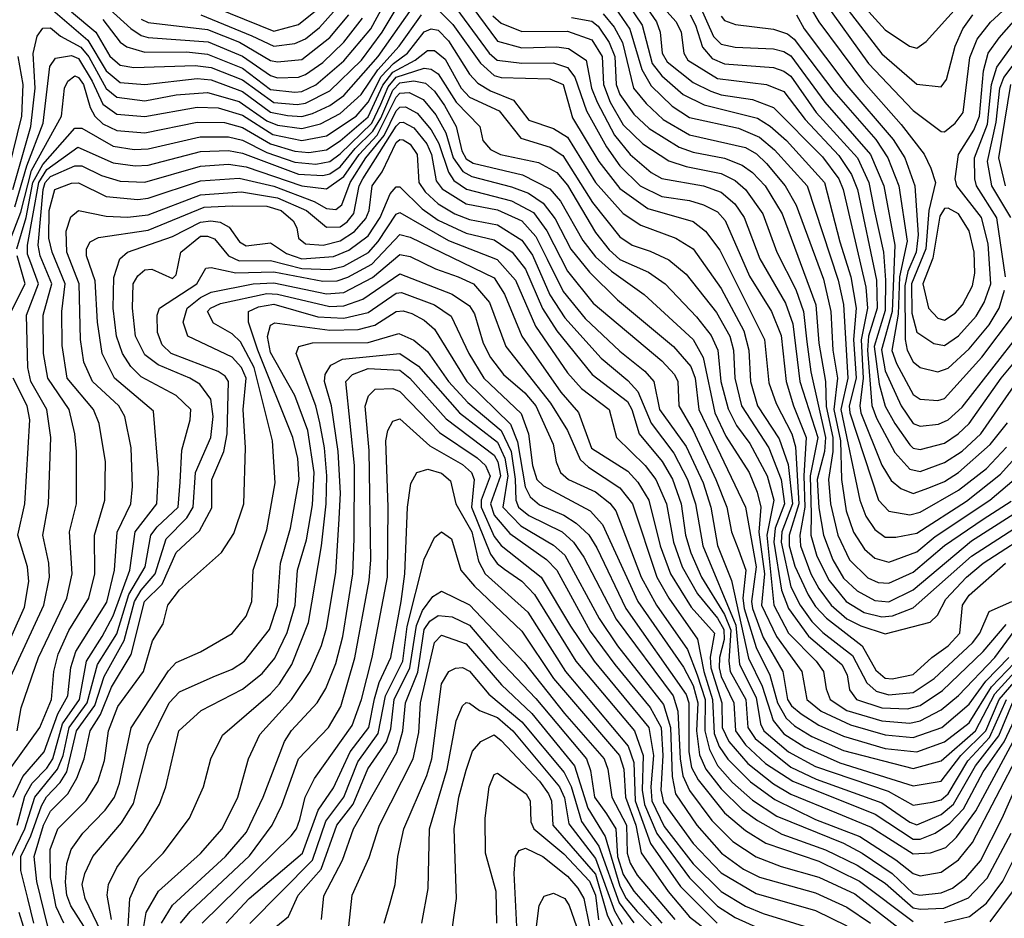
# Model space of a CAD drawing. Extents: x 501367 to 657802, y 482273 to 547541.
# Tile 402 of 656: x 609857 to 612676, y 505238 to 507811. Entities that reach past the tile are written whole.
import ezdxf

# ---------------------------------------------------------------- set-up
doc = ezdxf.new("R2010")
doc.units = 0

msp = doc.modelspace()

# ---------------------------------------------------------------- linework, layer by layer
at = {"layer": '0CON20XD'}
for points in [[(612259.3, 507865), (612335, 507782), (612404.8, 507734.8), (612425, 507728.8), (612451.8, 507748.2), (612664.8, 507985)], [(610095, 507811), (610145, 507746.9), (610163.4, 507733.4), (610215, 507718.2), (610335, 507718.4), (610395, 507712.2), (610495, 507672), (610575, 507610.6), (610645, 507603.3), (610665, 507605.3), (610705, 507624.2), (610785, 507692.8), (610862, 507785), (610935, 507919.6)], [(612157.8, 507865), (612287.1, 507685), (612415, 507550.8), (612495, 507490.3), (612505, 507489.7), (612535, 507514.7), (612557.7, 507545), (612577.1, 507702.9), (612598.5, 507755), (612636, 507804), (612765, 507923.2)], [(610005, 507833.2), (610074.7, 507774.7), (610115, 507706.6), (610145, 507680.6), (610184.1, 507674.1), (610359.9, 507680.1), (610405, 507674), (610495, 507638.5), (610585, 507573.3), (610651.7, 507568.3), (610675, 507572.2), (610745, 507607.3), (610835.8, 507695), (610894.5, 507775), (610966.1, 507895)], [(610054.6, 507895), (610175, 507785.1), (610205, 507765.8), (610225, 507759.8), (610397.1, 507747.1), (610495, 507706.2), (610575, 507650.8), (610595, 507644.4), (610655, 507645.9), (610675, 507653.7), (610725, 507687.9), (610785, 507746.6), (610838.3, 507815)], [(611575, 507890.3), (611639.3, 507795), (611667.8, 507685), (611695, 507649.9), (611756.9, 507596.9), (611816.9, 507566.9), (611968.9, 507528.9), (612005.9, 507505.9), (612051.8, 507465), (612161.4, 507345), (612204.7, 507175), (612236.8, 507075), (612251.9, 506985), (612243.9, 506895), (612251.2, 506785), (612232.1, 506705), (612233.6, 506685), (612315.8, 506435.8), (612345, 506404.4), (612405, 506393.3), (612435, 506401.1), (612545, 506464.1), (612625, 506526.2), (612682.5, 506587.5)], [(611618.4, 507895), (611679.8, 507805), (611690.5, 507775), (611696.7, 507715), (611710.3, 507690.3), (611785, 507630.9), (611835.7, 507605.7), (611865, 507595.9), (611955, 507582.7), (612015, 507559.4), (612155, 507417.8), (612201.7, 507355), (612214.2, 507325), (612279.6, 507045), (612283.7, 506985), (612265.8, 506894.2), (612272.1, 506785), (612261.7, 506705), (612264.6, 506685), (612325.6, 506535.6), (612351.9, 506491.9), (612379.2, 506469.2), (612415, 506454.2), (612459.6, 506470.4), (612505, 506488.7), (612545, 506514.9), (612635.6, 506594.4), (612685, 506656.6)], [(609945, 507843.4), (610051.9, 507751.9), (610105, 507664.6), (610145, 507631.2), (610215, 507625.4), (610365, 507642.5), (610405, 507638.7), (610495, 507604.9), (610575, 507546.2), (610623.4, 507536.6), (610665, 507533.9), (610695, 507542.2), (610745, 507565.3), (610785, 507594.2), (610883.4, 507705), (611005, 507880.1)], [(610375, 507862.8), (610585, 507777.8), (610655, 507797.2), (610703.9, 507836.1)], [(611135, 507871), (611225, 507749.3), (611295, 507730.3), (611395, 507733.3), (611428.5, 507728.5), (611478.7, 507695), (611493.8, 507615), (611510.1, 507575), (611560.1, 507480.1), (611604.8, 507425), (611665, 507373.4), (611695, 507355.8), (611815, 507335.1), (611865, 507317.3), (611904, 507284), (611930.6, 507245), (611976.1, 507126.1), (612049.8, 506999.8), (612070.1, 506940.1), (612090.8, 506775), (612141.7, 506615), (612120.1, 506505), (612123.2, 506395), (612122.2, 506335), (612138.6, 506275), (612174.4, 506205), (612222.8, 506145), (612274.3, 506114.3), (612325, 506101.6), (612355.8, 506104.2), (612415, 506127.2), (612582, 506275), (612765, 506393)], [(611675, 507872.9), (611736.6, 507805), (611750.7, 507775), (611758.2, 507715), (611769.4, 507695), (611855, 507642.3), (611995, 507624.9), (612045, 507605.2), (612105.4, 507525), (612202.4, 507422.4), (612238, 507368), (612255.1, 507325), (612309.6, 507065), (612311.7, 506985), (612287.2, 506905), (612283.7, 506865), (612296.3, 506706.3), (612310.2, 506669.8)], [(612202.6, 507872.6), (612325, 507713), (612425, 507626.1), (612495, 507618.9), (612509.8, 507639.8), (612535.1, 507734.9), (612557.4, 507785), (612585.5, 507825)], [(610375.4, 507824.6), (610522.1, 507765), (610585, 507735.1), (610645, 507742.3), (610675, 507755.9), (610715, 507788.7), (610755, 507833.1)], [(611055, 507838.6), (611096.7, 507796.7), (611176.1, 507686.1), (611215, 507650.7), (611235, 507645.3), (611375, 507641.6), (611412.5, 507625), (611439.8, 507529.8), (611515.4, 507405), (611575, 507328), (611655, 507270.5), (611785, 507233.4), (611820.2, 507205), (611861.1, 507151.1), (611988.8, 506895), (612001.6, 506771.6), (612022.5, 506712.5), (612067.5, 506625), (612077.9, 506587.8), (612087.6, 506425), (612060, 506335), (612059.9, 506305), (612076.3, 506246.3), (612114.6, 506164.6), (612135, 506131.2), (612167.2, 506097.2), (612268.4, 506018.4), (612308.4, 505948.4), (612335, 505925.7), (612355, 505923.7), (612415, 505936.2), (612468.3, 505985), (612515, 506018.1), (612548.7, 506055), (612555.7, 506135), (612575, 506163.2), (612679, 506255)], [(611095, 507859.3), (611201.2, 507715), (611223.5, 507695), (611295, 507686), (611385, 507687), (611425, 507674.2), (611446, 507646), (611480.1, 507550.1), (611536.9, 507446.9), (611575, 507392.9), (611633.8, 507335), (611695, 507304.6), (611775, 507292.9), (611815, 507280.7), (611855, 507260.9), (611876.4, 507236.4), (611946.3, 507076.4), (612009.7, 506975), (612036.6, 506906.6), (612051.6, 506775), (612072.1, 506705), (612108.8, 506615), (612101.4, 506505), (612105.1, 506415), (612090.1, 506335), (612092.6, 506305), (612121.8, 506225), (612145, 506182.8), (612180.4, 506135), (612225, 506095.3), (612265, 506075.5), (612335, 506053.1), (612463.4, 506086.6), (612484.1, 506105.9), (612508.3, 506151.7), (612567.6, 506215), (612615, 506255.1), (612775, 506358)], [(611561.4, 507845), (611603.8, 507783.8), (611638.5, 507668.5), (611665, 507621.8), (611725, 507563.6), (611775, 507530.9), (611915, 507500.1), (611975, 507474.9), (612017.8, 507437.8), (612111.6, 507335), (612200.3, 507065), (612215.1, 506995.1), (612228.1, 506785), (612207.9, 506695), (612261.8, 506435), (612279.7, 506389.7), (612305, 506351.4), (612335, 506329.8), (612365, 506329.2), (612425, 506340.5), (612567.5, 506432.5), (612665, 506510.3), (612724.2, 506575.8)], [(611802.8, 507852.8), (611843.1, 507763.1), (611865, 507740.6), (611905, 507732.4), (612015, 507727), (612045, 507719.3), (612065, 507706.9), (612161.9, 507575), (612292.3, 507425), (612330.9, 507335), (612361.9, 507165), (612354.3, 506975), (612324.5, 506865.5), (612335, 506805.3), (612380.5, 506705), (612415, 506654.8), (612435, 506647.3), (612486.9, 506653.1), (612515, 506665.5), (612555, 506702), (612725, 506919.6)], [(612121.2, 507845), (612144.9, 507805), (612272.8, 507632.8), (612380.7, 507510.7), (612446.1, 507426.1), (612465.7, 507385.7), (612478.9, 507345), (612459.4, 507265), (612451.2, 507155), (612410.3, 507055), (612410.9, 506971), (612425, 506916.2), (612473.8, 506883.8), (612505, 506878.5), (612545, 506906.2), (612595, 506962.2), (612618.4, 507001.5), (612636.8, 507055), (612629.2, 507169.2), (612610.9, 507245), (612540.2, 507335), (612535.2, 507355), (612544.8, 507425), (612588.8, 507495), (612604.9, 507535), (612615.9, 507664.1), (612629.9, 507715), (612660.7, 507759.3), (612717.4, 507822.6)], [(609837.6, 507325), (609888.7, 507505), (609901.2, 507615), (609895.8, 507714.2), (609906.8, 507763.2), (609923.7, 507786.3), (609945, 507787.3), (609973.8, 507763.8), (610032.4, 507732.4), (610054.7, 507704.7), (610105, 507613.8), (610135, 507588.8), (610215, 507578.8), (610305, 507595.3), (610395, 507602.6), (610485, 507576.3), (610565, 507521), (610595, 507508.8), (610665, 507499.6), (610717.8, 507512.2), (610775, 507542), (610835, 507596.4), (610882.3, 507667.7), (610943.3, 507735), (611007.2, 507825)], [(610205, 507812.6), (610225, 507803.1), (610395, 507782.6), (610486.3, 507746.3), (610575, 507694), (610595, 507689.7), (610665, 507697.1), (610745, 507760), (610799.1, 507825)], [(611211.4, 507821.4), (611235, 507800.7), (611295, 507777.3), (611425, 507777.8), (611495, 507753.3), (611524.4, 507705), (611528, 507625), (611547.9, 507575), (611585, 507509.7), (611640.7, 507455), (611715, 507407.1), (611765, 507390.5), (611865, 507370.4), (611905, 507350), (611935.2, 507325), (611984.3, 507255), (612024.3, 507145), (612078.5, 507038.5), (612100.6, 506975), (612110.9, 506889.1), (612122.3, 506802.3), (612164, 506615), (612161.1, 506575), (612140, 506495), (612145, 506413.1), (612158, 506335), (612184.7, 506265), (612215, 506212.6), (612255, 506175.7), (612305, 506147.9), (612345, 506144.7), (612415, 506178.6), (612581.4, 506318.6), (612747.7, 506425)], [(611437.1, 507817.1), (611495, 507807), (611512.7, 507792.7), (611544.7, 507745), (611561.1, 507705), (611564.4, 507625), (611575, 507596.4), (611615, 507540.8), (611658.9, 507498.9), (611745.4, 507445.4), (611785, 507431.4), (611875, 507414.6), (611925, 507394.3), (611955, 507373.5), (611991.4, 507335), (612040.3, 507255), (612136.1, 506995), (612144.4, 506885), (612163.6, 506775), (612166, 506704), (612184.6, 506615), (612184.7, 506575), (612172, 506495), (612178.3, 506425), (612198.9, 506335), (612232.3, 506265), (612285, 506212.8), (612315, 506199.7), (612345, 506198.2), (612415, 506229.5), (612505, 506305.8), (612615, 506380.8), (612695, 506432.3)], [(611527.3, 507827.3), (611559, 507789), (611582.9, 507745), (611613.8, 507615), (611650.4, 507570.4), (611699.3, 507525), (611775, 507481.5), (611935, 507445.1), (611966.5, 507426.5), (611995, 507399.2), (612048.4, 507335), (612079.7, 507279.7), (612158, 507068), (612179.6, 506975), (612185.3, 506864.7), (612197.9, 506785), (612187.7, 506695), (612206.4, 506605), (612209.5, 506495), (612222.7, 506405), (612244.2, 506344.2), (612275.3, 506295.3), (612305, 506269.5), (612345, 506257.5), (612425, 506287.9), (612478.2, 506331.8), (612633.9, 506435), (612716, 506505)], [(611776.3, 507825), (611792.2, 507795), (611811.7, 507731.7), (611839.2, 507699.3), (611875, 507684.2), (612015, 507673.8), (612045, 507663.7), (612065, 507649.4), (612136.8, 507545), (612255.5, 507415), (612288.2, 507345), (612303.3, 507266.7), (612329.7, 507145), (612335.9, 507065), (612335, 506978.7), (612303.4, 506875), (612317.3, 506767.3), (612334.6, 506704.7), (612362, 506655), (612405, 506594.1), (612415, 506584.5), (612435, 506580.6), (612505, 506598.4), (612544, 506625), (612574.8, 506655.2), (612667.2, 506785), (612767.2, 506905)], [(611865, 507820.5), (611875, 507808.7), (611906.7, 507796.7), (612015, 507783.7), (612055, 507770), (612074.6, 507754.6), (612187.6, 507605), (612307.9, 507467.9), (612342.6, 507415), (612374, 507335), (612397.2, 507177.2), (612375.3, 507074.7), (612371.8, 506968.2), (612353.9, 506863.9), (612366.8, 506826.8), (612415, 506738.3), (612435, 506724.3), (612485, 506721), (612505, 506726.9), (612611.5, 506845), (612701.7, 506965)], [(612080.8, 507825), (612102.9, 507785), (612225, 507622.5), (612358, 507468), (612390.8, 507415), (612419.2, 507335), (612428.8, 507195), (612423.5, 507145), (612399.6, 507090.4), (612391.1, 507048.9), (612391.6, 506895), (612398, 506865), (612415, 506831.6), (612435, 506815.2), (612485, 506803.2), (612515, 506813.7), (612575, 506868.8), (612632.6, 506937.4), (612661, 506985), (612676.1, 507036.1)], [(609843.2, 507275), (609877.1, 507392.9), (609924.6, 507514.6), (609943.2, 507676.8), (609959.8, 507700.2), (610005, 507707.8), (610025, 507699.7), (610064.8, 507635), (610095, 507569.2), (610135, 507540.8), (610215, 507533.5), (610365, 507560.3), (610425, 507558.1), (610495, 507537.7), (610582.2, 507482.2), (610665, 507464.7), (610735, 507478.2), (610819.9, 507535), (610855, 507574.6), (610891.8, 507648.2), (610927.5, 507685), (610967.1, 507715), (611015, 507775.8), (611035, 507784.6), (611055, 507781.2), (611085, 507750.5), (611145, 507654.4), (611168.9, 507628.9), (611205, 507607), (611270.8, 507580.8), (611315, 507523.2), (611385, 507499.3), (611425, 507474.2), (611505.7, 507345), (611585, 507256.2), (611635, 507222.3), (611735.4, 507185), (611785, 507154.4), (611865, 507041.7), (611929.9, 506919.9), (611944.2, 506865), (611949.6, 506775), (611969.5, 506705), (612031.3, 506611.3), (612057.4, 506537.4), (612069.4, 506425), (612038.9, 506345), (612036.7, 506315), (612065, 506187.2), (612091.4, 506135), (612125, 506088.5), (612156.4, 506056.4), (612241, 505991), (612282.1, 505912.1), (612308.6, 505888.6), (612345, 505877.9), (612414.7, 505885.3), (612474.8, 505925.2), (612585, 506027.5), (612606, 506055), (612632.8, 506117.2), (612697, 506145)], [(612679.6, 507075), (612654, 507244), (612596.5, 507335), (612590.9, 507355), (612590.1, 507415), (612628, 507512), (612639.4, 507625), (612654.8, 507675.2), (612735, 507787.1)], [(612694.9, 507245), (612640, 507335), (612627.7, 507405), (612652.3, 507517.7), (612662.9, 507615), (612674.3, 507645.7), (612772.7, 507775)], [(609828.1, 507175), (609860.4, 507259.6), (609891.2, 507378.8), (609977, 507535), (609985.4, 507615), (609994.8, 507635), (610015, 507650), (610025, 507645.1), (610039.4, 507625), (610059.1, 507559.1), (610072.2, 507535), (610095, 507512.3), (610135, 507493.2), (610215, 507486.5), (610365, 507517), (610443.2, 507516.8), (610495, 507502.5), (610575, 507455.8), (610645, 507434.6), (610685, 507430.7), (610735, 507438), (610775, 507463.6), (610855, 507532.5), (610896.3, 507623.7), (610925, 507660.2), (610989.6, 507695), (611025, 507722.8), (611045, 507722.6), (611075, 507697.6), (611121.1, 507615), (611145, 507589.1), (611229.6, 507549.6), (611291.7, 507471.7), (611376.1, 507446.1), (611412.4, 507422.3), (611497.3, 507287.3), (611575, 507189), (611610.4, 507165), (611661.6, 507148.4), (611715, 507123.7), (611765, 507082), (611852.3, 506972.3), (611890.1, 506905), (611900.5, 506865), (611904.4, 506784.4), (611923.7, 506705), (612001.8, 506585), (612036.8, 506495), (612046.6, 506425), (612019.7, 506355), (612016.2, 506315), (612037.8, 506177.8), (612057.5, 506125), (612115, 506046.4), (612210.9, 505965), (612225.8, 505935), (612232.8, 505892.8), (612253, 505865), (612325, 505840.5), (612398.5, 505838.5), (612435, 505847.3), (612499, 505891), (612615, 506001.9), (612680.6, 506079.4)], [(609815, 507336.2), (609863, 507535), (609867, 507625), (609852.3, 507705)], [(609849.4, 507155), (609875.9, 507244.1), (609895, 507345), (609923.3, 507396.7), (610015, 507499.8), (610035, 507500), (610125, 507448.9), (610185, 507439.2), (610225, 507441.2), (610374.2, 507475.8), (610455, 507475.9), (610495, 507466), (610565, 507430.7), (610645, 507403), (610705, 507397.5), (610744.9, 507405.1), (610775, 507426.8), (610865, 507514.5), (610890.8, 507569.2), (610911.8, 507618.2), (610935, 507646.4), (611015, 507671.8), (611035, 507669.4), (611055.5, 507655.5), (611106.9, 507575), (611173.9, 507505), (611183.1, 507465), (611205, 507439.3), (611233.1, 507425), (611341.9, 507401.9), (611395, 507373.2), (611425, 507337), (611505, 507201.9), (611545, 507151.6), (611575, 507124.6), (611657.6, 507087.6), (611704.8, 507055), (611795, 506960.2), (611836.6, 506906.6), (611855.4, 506865), (611864.3, 506775), (611885, 506697.1), (611909.3, 506649.3), (611947.6, 506597.6), (611996.6, 506505), (612015.6, 506435), (611995.8, 506335), (612015.6, 506135), (612058.4, 506055), (612137, 505975), (612158.5, 505945), (612165.5, 505895), (612176.9, 505865), (612225, 505833.8), (612325, 505803.5), (612405, 505797.4), (612435, 505803.4), (612495, 505835.1), (612545, 505876.6), (612648.6, 505985), (612727.5, 506092.5)], [(609800.1, 505865), (609926.5, 506135), (609942.3, 506215), (609940.3, 506255), (609923, 506335), (609939.8, 506425), (609946.5, 506615), (609934.9, 506695), (609888.7, 506775), (609880.6, 506815), (609877, 506965), (609911.2, 507055), (609889.3, 507115), (609879.6, 507139.6), (609879.1, 507165), (609911.7, 507345), (609935, 507381.5), (610023.9, 507446.1), (610125, 507401.5), (610188, 507392), (610225, 507394.2), (610375, 507433.6), (610455, 507436.1), (610495, 507428.3), (610655, 507368.7), (610724.9, 507365.1), (610745, 507370), (610775, 507389.4), (610817.5, 507442.5), (610868.5, 507491.5), (610891, 507529), (610925, 507609.1), (610945, 507630), (610985.4, 507635.3), (611019.2, 507629.2), (611045, 507606.4), (611073.3, 507565), (611106.6, 507505), (611122.7, 507435), (611135, 507412), (611155, 507400), (611296.7, 507366.7), (611375, 507326.7), (611405, 507291.5), (611468.9, 507178.9), (611505, 507132.1), (611551.3, 507091.3), (611645, 507024), (611785.4, 506895.4), (611813.5, 506843.5), (611847.5, 506685), (611878.5, 506618.5), (611944.9, 506514.9), (611968.5, 506458.5), (611978.4, 506415), (611973.5, 506343.5), (611989.1, 506225), (611981, 506135), (612023.3, 506045), (612096.1, 505945), (612110, 505865), (612151.5, 505831.5), (612235, 505792), (612335, 505763.5), (612415, 505755.9), (612496.9, 505785), (612575, 505851.6), (612622.9, 505917.1), (612688.6, 505985)], [(612678.9, 507335), (612660, 507415), (612694.3, 507625)], [(609849.9, 505775), (609861.3, 505841.3), (609911.2, 505985), (609991.9, 506155), (610007, 506225), (609999.6, 506345), (610019.6, 506425), (610020.2, 506575), (610014.8, 506625), (609998.3, 506695), (609937.3, 506785), (609925.6, 506855), (609924.6, 506964.6), (609948.9, 507055), (609915.8, 507135), (609910.1, 507165), (609924.2, 507325), (609930, 507345), (609945, 507362), (610015, 507392), (610035, 507392.3), (610091.2, 507365), (610145, 507349), (610215, 507345.4), (610375, 507391.3), (610455, 507397), (610505, 507389.9), (610665, 507335.1), (610735, 507326.7), (610785, 507361.6), (610828.8, 507425), (610880, 507480), (610935, 507589.4), (610945, 507600), (610972.2, 507602.2), (611012.4, 507582.4), (611048.8, 507538.8), (611076.6, 507486.6), (611098.1, 507415), (611126.1, 507376.1), (611151.5, 507361.5), (611265, 507332.5), (611313.9, 507313.9), (611355.4, 507285.4), (611390.3, 507240.3), (611435, 507154), (611487.9, 507087.9), (611568.5, 507008.5), (611729, 506875), (611778.4, 506818.4), (611790.3, 506785), (611800.9, 506695), (611934.9, 506415), (611965.1, 506244.9), (611951.8, 506145), (611955.2, 506125), (611985, 506042), (612041.8, 505945), (612055, 505864.4), (612066.3, 505846.3), (612094.2, 505824.2), (612145, 505791), (612215, 505759.5), (612335, 505724.1), (612425, 505714.7), (612505, 505743.3), (612575, 505798), (612639, 505901), (612705, 505969.8)], [(609835, 505673.5), (609915, 505784.7), (609947.8, 505865), (609955.1, 505945.1), (609967, 505995), (609997.5, 506062.5), (610054.8, 506155), (610071.9, 506225), (610071.2, 506335), (610101.2, 506435), (610103, 506545), (610084.4, 506655), (610068.8, 506695), (609993.4, 506785), (609978.3, 506878.3), (609977.5, 506975), (609987.5, 507055), (609949.7, 507145), (609940.5, 507185), (609941.1, 507265), (609957.5, 507325), (610005, 507342.4), (610025, 507343.3), (610105, 507305.1), (610195, 507295.9), (610225, 507299.9), (610375, 507349.2), (610485, 507357.5), (610585, 507334.6), (610700.4, 507290.4), (610735, 507270.1), (610762.5, 507267.5), (610779.4, 507280.6), (610802.9, 507345), (610847.6, 507415), (610900.3, 507479.7), (610935, 507549.5), (610945, 507560.6), (610961.4, 507561.4), (610995, 507543.6), (611035.4, 507495.4), (611056.8, 507456.8), (611084.3, 507374.3), (611100.3, 507350.3), (611136.1, 507326.1), (611265, 507292.2), (611328.4, 507258.4), (611366.6, 507206.6), (611425, 507091), (611498.9, 506998.9), (611695, 506834.1), (611731.8, 506795), (611741.5, 506775), (611744.2, 506705), (611785, 506635.2), (611849.9, 506495), (611881.9, 506415), (611894.6, 506345), (611915, 506293.6), (611936, 506235), (611927.2, 506155), (611931.2, 506125), (611965, 506014), (612004.3, 505934.3), (612026, 505855), (612051.3, 505811.3), (612075, 505789.6), (612125, 505759.3), (612215, 505718.4), (612415, 505667.3), (612495, 505689.3), (612593, 505775), (612649.1, 505880.9), (612715.8, 505954.3)], [(609838.4, 505585), (609865.9, 505644.1), (609927.2, 505715), (609966.6, 505823.4), (609994.7, 505875), (610003.9, 505956.1), (610017.9, 506002.1), (610106.9, 506143.1), (610128.8, 506235), (610136.2, 506343.8), (610175.5, 506425), (610179.6, 506475), (610176, 506585), (610158, 506675), (610140.8, 506705), (610065.1, 506775.1), (610040.6, 506830.6), (610031.1, 506895), (610026.9, 507055), (609992, 507145), (609989.9, 507205), (610003.1, 507246.9), (610025, 507264.8), (610105, 507248.5), (610165.6, 507245.6), (610225, 507251.7), (610375, 507309.7), (610491.9, 507318.1), (610595, 507300.5), (610678.3, 507265), (610735, 507216.5), (610775, 507217.8), (610795, 507231.9), (610813.7, 507256.3), (610829, 507335), (610839, 507355), (610935, 507505.8), (610945, 507516.5), (610955, 507517.8), (610985, 507501.2), (611022.9, 507455), (611035.9, 507425), (611049.7, 507349.7), (611066.6, 507326.6), (611135, 507284), (611225, 507266.8), (611295, 507234.6), (611335, 507190.3), (611367.5, 507125), (611412.8, 507032.8), (611475.7, 506955), (611575, 506862.1), (611646.9, 506805), (611672.6, 506775), (611688.5, 506695), (611765, 506589.2), (611813.3, 506485), (611835.3, 506415), (611855, 506305.4), (611895.1, 506205.1), (611943.6, 505983.6), (611982.9, 505902.9), (612014.4, 505804.4), (612045, 505766.7), (612105, 505728.7)], [(609849.7, 505505), (609872, 505588), (609893, 505625), (609935, 505668.4), (609952.3, 505695), (609979.8, 505795), (610028.1, 505865), (610048.5, 505975), (610093.2, 506045), (610125, 506104.4), (610172.2, 506235), (610187.8, 506345), (610249.8, 506425), (610254.4, 506515), (610240.6, 506690.6), (610128.8, 506785), (610093.1, 506855), (610079.4, 506945), (610073.6, 507063.6), (610048.4, 507135), (610048.3, 507155), (610058.9, 507175), (610082.8, 507187.2), (610225, 507208.2), (610385, 507273.7), (610465, 507278.1), (610565, 507276.8), (610605.2, 507265), (610640, 507235), (610650.8, 507215), (610654.8, 507185), (610675, 507169.6), (610725.6, 507165.6), (610775, 507177.5), (610815.7, 507204.3), (610847.9, 507242.1), (610857.5, 507265), (610866, 507335), (610894.8, 507375.2), (610935, 507459), (610945, 507467.7), (610955, 507467.3), (610975, 507454.1), (610995.1, 507425), (611000.2, 507345), (611017.6, 507317.6), (611055, 507284.1), (611103, 507255), (611145, 507238.9), (611225, 507223.5), (611295, 507179.4), (611325, 507136.7), (611375, 507023.6), (611417.4, 506957.4), (611521.8, 506841.8), (611597.6, 506777.6), (611626.2, 506746.2), (611665, 506656), (611729.5, 506569.5), (611768.7, 506495), (611792, 506425), (611812.6, 506305), (611907.5, 506077.5), (611917.9, 505965), (611965, 505871), (611978.2, 505795), (611987, 505775), (612057.9, 505715), (612135, 505673.5), (612342.9, 505602.9), (612415, 505562.6), (612469.4, 505570.6), (612495, 505577.4), (612514.9, 505595.1), (612571.1, 505688.9), (612633.6, 505756.4), (612682.4, 505865)], [(609834.1, 505415), (609871.5, 505495), (609900.5, 505585), (609965.4, 505665), (609981.8, 505705), (609998.9, 505785), (610049.9, 505855), (610080.3, 505965), (610135, 506052.6), (610169.5, 506165), (610216.4, 506245), (610232.8, 506335), (610250.6, 506359.4), (610310.6, 506415), (610316.8, 506486.8), (610321.6, 506578.4), (610344.8, 506665.2), (610346.7, 506695), (610305, 506735.2), (610205, 506788.4), (610175, 506818.3), (610151.4, 506855), (610134.7, 506904.7), (610125.1, 506985), (610126.9, 507073.1), (610143.6, 507126.4), (610166.2, 507145), (610295, 507189.7), (610375, 507230.9), (610404.7, 507234.7), (610431.2, 507231.2), (610457.2, 507217.2), (610486.8, 507175), (610505, 507163.2), (610575, 507171.7), (610621.1, 507141.1), (610665, 507125.8), (610755, 507132.6), (610799.3, 507150.7), (610855, 507192.1), (610889.3, 507245), (610917.4, 507312.6), (610935, 507332.6), (610945, 507332.6), (611009.6, 507269.6), (611055, 507236.7), (611135, 507199.4), (611215, 507180.4), (611266.5, 507145), (611305, 507096.7), (611353.8, 506983.8), (611395, 506919.7), (611495.6, 506795.6), (611597.4, 506717.4), (611609.9, 506695), (611630.7, 506625), (611696.5, 506546.5), (611725.7, 506495.7), (611750.4, 506425), (611763.5, 506335), (611778.2, 506285), (611809.3, 506215), (611875, 506108.4), (611893, 506063), (611887, 505975), (611890.7, 505945), (611935.6, 505865), (611941.4, 505785), (611962.8, 505752.8), (612065, 505670.9), (612137.2, 505637.2), (612325, 505569.4), (612405, 505513.3), (612425, 505506.2), (612495, 505535.3), (612530.4, 505565), (612593.5, 505675), (612659.6, 505760.4), (612699.1, 505855)], [(612505, 506950.6), (612535, 506970.6), (612556.1, 506995), (612585, 507048.9), (612591.7, 507085), (612589.9, 507145), (612575, 507206.1), (612545, 507254.8), (612515, 507271.5), (612505, 507270.7), (612491.5, 507248.5), (612471.4, 507128.6), (612442.3, 507055), (612458.4, 506985), (612485, 506956), (612505, 506950.6)], [(609897.6, 505225), (609880.2, 505295), (609860.7, 505375), (609860.1, 505415), (609888.9, 505475), (609919.2, 505560.8), (609933.5, 505586.5), (609973.1, 505626.9), (609992.4, 505657.6), (610019.7, 505775), (610072.1, 505847.9), (610098.9, 505931.1), (610156.6, 506033.4), (610186, 506145), (610205, 506177.9), (610244.5, 506225), (610276.7, 506325), (610335.2, 506384.8), (610353.6, 506415), (610360.3, 506515), (610404.1, 506615), (610411.2, 506675), (610404.3, 506724.3), (610372.9, 506767.1), (610344.1, 506785), (610253.1, 506823.1), (610215, 506851.7), (610188.3, 506905), (610180.4, 506985), (610182.2, 507055), (610195, 507077.5), (610215, 507094.4), (610235, 507096.6), (610295, 507069.6), (610305, 507080), (610318, 507145), (610375, 507190.9), (610395, 507191.2), (610415, 507183.4), (610455.1, 507135.1), (610485, 507120.4), (610575, 507121.4), (610665, 507098.7), (610745, 507095.9), (610785, 507105.1), (610855.3, 507144.7), (610883.7, 507176.3), (610935, 507254.2), (610945, 507259.3), (611085, 507178.4), (611224, 507124), (611276.2, 507065), (611333.6, 506933.6), (611425, 506800), (611465.4, 506755.4), (611544.7, 506695), (611565.3, 506615), (611648, 506535), (611678.3, 506495), (611708.3, 506425), (611728.3, 506315), (611753.4, 506245), (611797, 506167), (611855, 506097.8), (611873.1, 506065), (611873.9, 506036.1), (611860.5, 505985), (611859.5, 505955), (611865, 505930.8), (611901.5, 505855), (611906.6, 505775), (611935, 505734.9), (611992.1, 505682.1), (612070.6, 505630.6), (612306.4, 505536.5), (612415, 505464.7), (612435, 505464.9), (612478.1, 505481.9), (612519.6, 505510.4), (612558.6, 505551.5), (612615, 505657.4), (612675, 505744), (612727.8, 505855)], [(609937.7, 505215), (609906.6, 505343.4), (609898.6, 505415), (609925.4, 505505.4), (609945, 505544.8), (609994.8, 505595.2), (610020.8, 505639.2), (610041.9, 505695), (610059.1, 505775), (610088.2, 505821.8), (610120.2, 505899.8), (610176.5, 505993.5), (610214.1, 506145), (610265, 506195.2), (610305, 506285.7), (610372.2, 506347.8), (610406.7, 506413.3), (610407.6, 506495), (610441.9, 506575), (610451.5, 506625), (610455.2, 506775), (610445, 506790.4), (610425, 506803.8), (610290.5, 506855), (610265, 506880.3), (610251.2, 506915), (610250.2, 506965), (610257.4, 506985), (610363.8, 507055), (610390.4, 507099.6), (610405, 507101.5), (610475.8, 507085.8), (610585, 507088.7), (610725, 507062.4), (610766.3, 507063.7), (610796.7, 507073.3), (610865, 507110.8), (610945, 507196.3), (610975, 507188.5), (611215, 507071.9), (611245.3, 507025.3), (611294.5, 506905), (611335.4, 506845.4)], [(609832.3, 506975), (609873.2, 507055), (609849.6, 507135)], [(610434.8, 506285.2), (610470.3, 506339.7), (610498.4, 506425), (610503.8, 506585), (610496.9, 506695), (610505.3, 506784.7), (610492.2, 506815), (610465, 506845.2), (610338.7, 506905), (610325.2, 506945), (610336.3, 506985), (610375, 507016), (610405, 507030.5), (610525, 507055.1), (610585, 507057.4), (610735, 507026.5), (610785, 507030.3), (610867.4, 507072.7), (610945, 507138.9), (610975, 507132.6), (611047.2, 507097.2), (611112.3, 507075), (611156, 507055), (611201.6, 507001.6), (611248.4, 506875), (611376.8, 506713.2), (611425.1, 506635), (611461.6, 506551.6), (611485, 506529.7), (611575, 506470.9), (611611.1, 506425), (611680.9, 506215), (611715.4, 506155), (611797.6, 506037.6), (611815.3, 505945), (611840.7, 505865), (611845, 505767.3), (611859.9, 505729.9), (611884, 505694), (611949, 505629), (612018.7, 505578.7), (612135, 505521.6), (612262.2, 505472.2), (612365.6, 505405.6), (612415, 505366.5), (612435, 505360.3), (612495, 505370.2), (612545, 505405.5), (612584.9, 505455.1), (612787.7, 505845)], [(610077.6, 505157.6), (610003.9, 505273.9), (609992.1, 505305), (609988.3, 505341.7), (609991.9, 505395), (610004.2, 505435), (610037.5, 505482.5), (610102.2, 505547.8), (610128.2, 505585), (610143.1, 505625), (610176.1, 505783.9), (610282.7, 505947.3), (610305, 505970.8), (610375, 506000.8), (610465, 506053.4), (610505, 506103.5), (610521.3, 506145), (610525.2, 506235), (610565, 506350.8), (610588.9, 506485), (610581, 506605), (610528.6, 506815), (610488.9, 506888.9), (610465, 506911.4), (610411.8, 506941.8), (610395.2, 506975), (610403.4, 506985), (610431.8, 506998.2), (610565, 507027.1), (610595, 507025.2), (610745, 506989.7), (610785, 506991.8), (610839.1, 507010.9), (610945, 507083.2), (611095.3, 507025.3), (611145, 506991.6), (611159.1, 506969.1), (611183.8, 506885), (611205, 506843.5), (611241.7, 506795), (611302.7, 506742.7), (611335.1, 506705), (611384.7, 506595.3), (611392.4, 506545), (611405.2, 506515), (611427.8, 506495), (611505, 506458.8), (611546.5, 506426.5), (611564.1, 506405), (611636.2, 506215), (611680.4, 506135), (611768.4, 506008.4), (611796.8, 505935), (611819, 505865), (611818.9, 505775), (611831.6, 505721.6), (611855, 505676.3), (611897.6, 505627.6), (611955, 505576.3), (612025, 505530.8), (612215, 505453.3), (612269.1, 505425), (612355, 505366.7), (612415, 505309.9), (612434.3, 505304.3), (612495, 505311), (612527.8, 505325), (612565.4, 505354.6), (612607.2, 505402.8), (612670, 505525), (612731.2, 505665)], [(610159.8, 505055), (610044.2, 505295), (610035.9, 505335), (610043.2, 505366.8), (610066.6, 505415), (610148.6, 505511.4), (610182.5, 505567.5), (610225.9, 505735), (610285.2, 505855), (610315, 505886.9), (610410.5, 505929.5), (610465, 505951.6), (610501.1, 505975), (610572.6, 506065), (610595.6, 506135), (610603.5, 506255), (610632.7, 506355), (610657.2, 506495), (610653.3, 506555), (610639.4, 506615), (610538.8, 506865), (610512.4, 506945), (610511.7, 506975), (610540.7, 506989.3), (610585, 506996.3), (610710.6, 506960.6), (610785, 506956.1), (610855, 506972.4), (610935, 507027.7), (610950.3, 507029.7), (611044.7, 506995), (611092.1, 506962.1), (611142.9, 506855), (611186, 506785), (611293.1, 506683.1), (611313.5, 506625), (611325.3, 506535), (611337.1, 506495), (611356.2, 506476.2), (611490.3, 506405), (611525.4, 506365.4), (611627, 506145), (611757.3, 505957.3), (611784.9, 505905), (611798, 505855), (611794.8, 505775), (611803.4, 505706.6), (611821.6, 505665), (611865, 505609), (611925, 505550.4), (611968.8, 505518.8), (612039.3, 505479.3), (612164.2, 505434.3), (612255, 505390.9), (612335, 505338.8), (612415, 505268.8), (612435, 505264.5), (612502.2, 505267.8), (612573.3, 505296.7), (612626.6, 505353.4), (612695, 505482)], [(610120.1, 505235), (610107.8, 505305), (610111.7, 505335), (610135, 505384), (610210.9, 505485), (610257.5, 505565), (610275.7, 505615), (610313.1, 505775), (610377, 505833), (610495, 505894.8), (610551, 505939), (610587.1, 505982.9), (610623.2, 506056.8), (610645.9, 506135), (610652.6, 506235), (610678.1, 506321.9), (610695, 506422), (610699.7, 506515), (610681.8, 506635), (610645, 506734.7), (610575, 506857.9), (610566.3, 506903.7), (610575, 506935.9), (610587.1, 506942.9), (610745, 506922.5), (610825.6, 506924.4), (610874.1, 506935.9), (610935, 506975.7), (610955, 506977.4), (610979.4, 506969.4), (611015, 506950.2), (611044.5, 506924.5), (611137.6, 506775), (611262.6, 506652.6), (611282.3, 506602.3), (611303.7, 506473.7), (611318.5, 506445), (611345, 506422.2), (611415, 506392.2), (611450, 506370), (611486.3, 506336.3), (611509.3, 506299.3), (611592.1, 506125), (611765, 505879.6), (611772.5, 505855), (611772.2, 505715), (611780.3, 505670.3), (611799.2, 505635), (611875, 505540.6), (611935, 505489.7), (611993.4, 505453.4), (612145, 505401.8), (612261.5, 505345), (612415, 505229.7)], [(610168, 505215), (610172.6, 505295), (610199, 505355), (610268.2, 505425), (610342.8, 505525), (610382.9, 505615), (610404.1, 505695), (610437.7, 505762.3), (610575, 505880.8), (610600.6, 505909.4), (610635.7, 505965), (610683.8, 506085), (610721.5, 506305), (610734.5, 506425), (610736.4, 506505), (610730.1, 506585), (610716.7, 506656.7), (610704.4, 506705), (610648.5, 506855), (610656.2, 506875), (610695, 506885.8), (610855, 506887.1), (610942.8, 506912.8), (610985, 506893.8), (611025, 506861.3), (611084.9, 506775), (611139.7, 506715), (611235.5, 506635), (611263.6, 506575), (611275.8, 506495.8), (611277.7, 506435), (611285.4, 506415), (611315, 506391.8), (611410.2, 506345), (611442.9, 506315), (611472.4, 506272.4), (611564.4, 506095), (611728.2, 505875), (611741.6, 505831.6), (611747.4, 505695), (611755.9, 505645.9), (611775, 505604.5), (611838.6, 505518.6), (611898.5, 505458.5), (611965, 505414.6), (612037, 505387), (612145, 505356.5), (612248.2, 505308.2), (612383.5, 505203.5)], [(610212.4, 505215), (610219.3, 505255), (610254, 505316), (610375, 505423.8), (610436.5, 505495), (610481.2, 505585), (610512, 505695), (610544.8, 505765), (610634.9, 505865.1), (610688.5, 505945), (610720.8, 506019.2), (610735, 506068.6), (610761.8, 506228.2), (610771.9, 506381.9), (610775.9, 506455), (610769, 506575), (610749.7, 506705), (610729.5, 506775), (610731.3, 506795), (610747.9, 506822.1), (610781.3, 506838.7), (610945, 506854.9), (610999.2, 506819.2), (611115.7, 506685.7), (611225, 506601), (611245.8, 506555.8), (611254.8, 506505), (611239.9, 506415), (611292.1, 506362.1), (611385, 506307), (611418, 506278), (611516.4, 506096.4), (611568.8, 506018.8), (611700.2, 505850.2), (611720.6, 505785), (611724.5, 505644.5), (611734.2, 505595), (611795.1, 505505), (611865.9, 505425), (611929.5, 505379.5), (611975, 505355.9), (612135, 505311.1), (612225, 505270.1), (612292.3, 505225)], [(611335.4, 506845.4), (611406, 506745), (611456.5, 506686.5), (611494.4, 506584.4), (611598.1, 506518.1), (611626.8, 506486.8), (611658.6, 506435), (611690.5, 506305), (611720.3, 506225), (611779.1, 506129.1), (611845.8, 506055), (611834, 505986), (611835.7, 505955), (611867, 505855), (611868.5, 505785), (611887.5, 505745), (611941.9, 505681.9), (612015, 505623.4), (612065, 505594.3), (612195, 505540.7), (612295, 505499.8), (612415, 505423), (612464.2, 505425.8), (612508.6, 505441.4), (612539.2, 505470.9), (612594.2, 505545.8), (612765.6, 505865)], [(610263.1, 505225), (610294.2, 505275.8), (610446.2, 505415), (610506.1, 505485), (610554.5, 505585), (610615.1, 505744.9), (610635, 505775.8), (610708.4, 505855), (610733.6, 505896.4), (610761.8, 505968.2), (610781.7, 506045), (610810.6, 506225), (610814.4, 506325.6), (610815.3, 506535), (610791, 506775), (610810, 506795), (610855, 506812), (610945, 506807.9), (610973.9, 506785), (611078.3, 506668.3), (611215, 506564.6), (611226.3, 506545), (611233.9, 506505), (611204.9, 506425), (611215, 506392.2), (611259.9, 506339.9), (611365.4, 506265.4), (611394.5, 506235), (611490.6, 506060.6), (611560.7, 505965), (611661.9, 505841.9), (611693.5, 505785), (611698.1, 505705), (611692.3, 505605), (611699.7, 505569.7), (611785, 505452.3), (611865, 505368.6), (611965, 505309.1), (612135, 505260.8), (612225, 505217.2)], [(609799.1, 505970.9), (609870.7, 506129.3), (609883, 506203), (609879.7, 506245), (609852.1, 506335), (609871.9, 506425), (609885.7, 506665), (609878.6, 506705), (609838.9, 506785)], [(612310.2, 506669.8), (612362.2, 506572.2), (612405, 506523.8), (612435, 506517.8), (612505, 506543.5), (612555, 506576), (612608.4, 506625), (612719, 506785)], [(610317.3, 505225), (610345, 505258.3), (610515, 505417.2), (610579.5, 505505), (610607.8, 505562.2), (610655.1, 505694.9), (610741.3, 505785), (610776.9, 505845), (610816.3, 505983.7), (610857.1, 506205), (610862.4, 506265), (610857.6, 506577.6), (610845.7, 506704.3), (610855.8, 506734.2), (610875, 506753.2), (610925, 506754.8), (610945, 506746.7), (611059.2, 506629.2), (611166.9, 506556.9), (611190.6, 506535), (611204.3, 506504.3), (611178.6, 506435), (611178, 506415), (611215, 506331.3), (611235, 506305.4), (611350, 506215), (611434.3, 506074.3), (611501.2, 505975), (611658.3, 505785), (611671.4, 505705), (611663.8, 505615), (611666.6, 505575), (611701.7, 505501.7), (611785, 505394.3), (611865, 505314.9), (611935, 505273.1), (611985, 505251.8), (612165, 505197.3)], [(610379.7, 505225), (610634.3, 505475), (610649.8, 505495), (610659, 505521), (610674.4, 505585.6), (610701.4, 505638.6), (610809.2, 505790.8), (610835.3, 505864.7), (610866.2, 505985), (610909.9, 506215), (610912.4, 506415), (610905.1, 506604.9), (610910.6, 506635), (610925, 506661.4), (610945, 506668), (611031.1, 506591.1), (611125, 506537.2), (611150.4, 506515), (611158.3, 506495), (611150.7, 506415), (611205, 506281), (611224.3, 506254.3), (611245, 506238.2), (611295, 506203.5), (611331, 506165), (611449, 505975), (611617.3, 505775), (611642.3, 505705), (611639.3, 505605), (611645.5, 505564.5), (611680.8, 505480.8), (611774.2, 505354.2), (611855, 505272.9), (611905, 505241.1), (611975, 505209.6)], [(610448, 505225), (610514.4, 505295), (610666.4, 505425), (610711.7, 505548.3), (610755, 505612), (610803.5, 505715), (610856.2, 505785), (610873.2, 505866.8), (610886.6, 505913.4), (610919.9, 505985), (610949.1, 506145), (610959.9, 506225), (610967.7, 506415), (610976.8, 506483.2), (610993.6, 506515), (611025.8, 506524.2), (611065, 506513), (611090.7, 506490.7), (611105.2, 506424.8), (611151.4, 506345), (611171, 506261), (611189.6, 506225), (611311.4, 506115), (611419.5, 505945), (611599, 505731), (611614.8, 505684.8), (611619.3, 505575), (611662.6, 505452.6), (611749.2, 505329.2), (611854.2, 505225)], [(610516.2, 505223.8), (610695.4, 505404.6), (610733.3, 505516.7), (610785.1, 505585), (610825, 505686.2), (610882.9, 505767.1), (610904, 505875), (610953.7, 505975), (610965.9, 506074), (611015, 506266.7), (611045, 506328.6), (611065, 506344.4), (611093.1, 506325), (611120.2, 506235), (611159.2, 506189.2), (611295, 506060), (611384.9, 505924.9), (611574.4, 505705), (611586.8, 505665), (611591.4, 505585), (611620.5, 505505), (611635.9, 505425.9), (611713.2, 505315), (611775, 505243.1), (611841, 505191)], [(609983, 505225), (609961.6, 505271.6), (609944.9, 505355), (609944.4, 505435), (609966.3, 505495), (610046.3, 505575), (610080.5, 505629.5), (610100.2, 505690.2), (610111.2, 505775), (610137.6, 505845), (610211.3, 505945), (610237.5, 506032.5), (610268.2, 506081.8), (610280.8, 506135), (610315, 506179.2), (610434.8, 506285.2)], [(610575, 505201.8), (610626.4, 505243.6), (610654.3, 505305), (610720.4, 505379.6), (610764.7, 505505), (610811.7, 505565), (610853.4, 505666.6), (610906.8, 505743.2), (610919.2, 505780.8), (610929.4, 505865), (610974, 505955), (610993.1, 506076.9), (611010.6, 506119.4), (611039.9, 506160.1), (611065, 506175.2), (611145, 506135.5), (611301.2, 505971.2), (611416.6, 505825), (611530.1, 505695), (611540.5, 505665), (611552.3, 505585), (611594.5, 505505), (611596.2, 505425), (611605, 505396.6), (611625, 505362.2), (611732.5, 505235)], [(610721.2, 505235), (610727.5, 505302.5), (610780.9, 505405), (610812.6, 505495), (610936.7, 505713.3), (610954.1, 505775), (610961.8, 505855), (610996.6, 505943.4), (611015, 506064.8), (611031.4, 506088.6), (611055, 506105.1), (611095, 506101.2), (611145, 506077.2), (611225, 505982.8), (611335, 505868.1), (611479.3, 505695), (611491.6, 505661.6), (611502.6, 505585), (611537.2, 505537.2), (611563.9, 505495), (611568.8, 505415), (611585, 505364), (611615, 505316.2), (611695.3, 505225)], [(610799, 505215), (610809.3, 505305), (610857.4, 505412.6), (610887.1, 505505), (610983.5, 505695), (610999.5, 505770.5), (611004.7, 505855.3), (611045, 506027.8), (611065, 506049.4), (611135, 506023.9), (611236.5, 505906.5), (611323.1, 505825), (611445.3, 505675.3), (611483.5, 505553.5), (611532.9, 505472.9), (611575, 505330.4), (611593.7, 505295), (611625, 505257.6), (611695, 505185.1)], [(612635, 505228.6), (612701.8, 505318.2), (612752.2, 505425), (612832.4, 505635), (612876.5, 505725), (612913.7, 505776.3), (612985, 505825.8), (613135, 505869.6), (613215, 505906.8), (613366.4, 505963.6), (613397.4, 505982.6), (613418.9, 506005)], [(610900.5, 505225), (610917.2, 505282.7), (610931.6, 505335), (610939.8, 505415), (610957, 505495), (611022.7, 505647.3), (611037, 505695), (611065, 505909.4), (611085.2, 505944.8), (611105, 505954.7), (611125, 505956), (611145, 505946), (611199.7, 505879.7), (611295, 505800.9), (611416, 505656), (611436, 505616), (611465.7, 505515.7), (611514.6, 505444.6), (611572.9, 505282.9), (611615, 505225.9)], [(612105, 505728.7), (612205, 505683.6), (612415, 505617.8), (612495, 505631.5), (612551.1, 505705), (612622.6, 505775), (612660.9, 505865), (612727.8, 505942.2)], [(611008.6, 505225), (611026.4, 505323.6), (611030.7, 505495), (611080.9, 505665), (611106.4, 505803.6), (611125, 505846.9), (611135, 505855.9), (611145, 505854.2), (611173.4, 505833.4), (611225, 505813.1), (611268.6, 505775), (611402.5, 505615), (611416.4, 505583.6), (611429.1, 505509.1), (611505, 505410.1), (611559.6, 505259.6), (611581.8, 505221.9)], [(611096.5, 505213.5), (611107.8, 505295), (611100.9, 505495), (611113.9, 505585), (611135, 505662.2), (611153.2, 505716.8), (611176.9, 505745), (611215, 505763.5), (611235, 505747.9), (611345, 505630.6), (611371.3, 505595), (611379.8, 505575), (611383.8, 505505), (611505, 505365), (611538.4, 505248.4), (611554.8, 505215)], [(611223.1, 505225), (611220.8, 505315), (611190.3, 505425), (611189.7, 505525), (611201.1, 505615), (611215, 505650), (611225, 505653.5), (611307, 505595), (611318.8, 505575), (611320, 505515), (611328.7, 505495), (611415, 505422.7), (611487.9, 505345), (611505.3, 505305), (611514, 505234)], [(611280.3, 505215), (611272.5, 505367.5), (611276, 505415), (611287.2, 505432.8), (611305, 505439.6), (611355, 505415.5), (611425, 505359.1), (611454.9, 505325), (611471.6, 505295), (611488.4, 505215)], [(612576.3, 505243.7), (612625, 505281.7), (612671.8, 505345), (612711.8, 505425)], [(611336.9, 505215), (611344.5, 505275.5), (611358.6, 505301.4), (611385, 505310), (611417.8, 505295), (611430.5, 505275), (611450.6, 505215)], [(609775, 504349.6), (610085, 504415.9), (610147.3, 504445), (610175, 504465.1), (610199.3, 504495), (610195.4, 504575), (610137.4, 504717.3), (610056.8, 504855), (610037.4, 504967.4), (610004.6, 505034.6), (609922.4, 505125), (609868, 505215), (609855.5, 505255.5)], [(612505, 505226.6), (612576.3, 505243.7)]]:
    msp.add_lwpolyline(points, dxfattribs=at)

doc.saveas('drawing.dxf')
